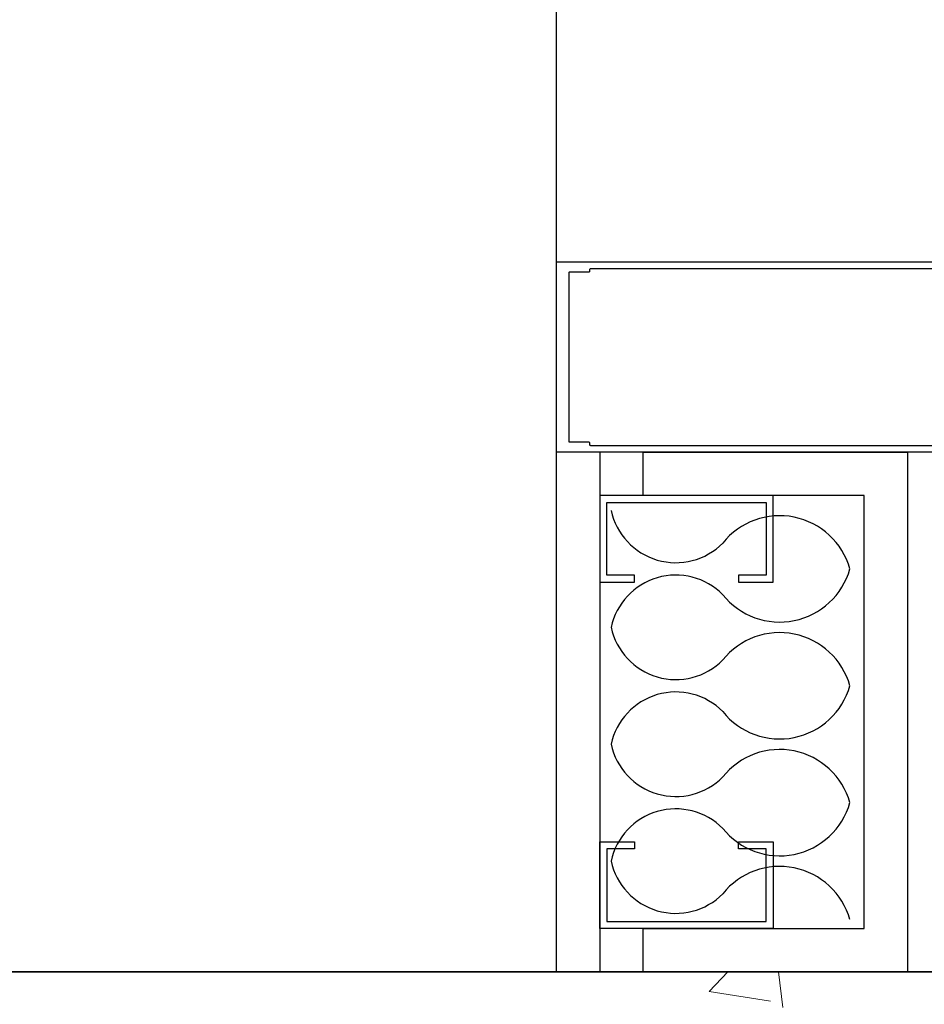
# Model space of a CAD drawing. Header units: millimetres. Extents: x -312551 to 250764, y -35891 to 59426.
# Tile 263 of 316: x 159458 to 159719, y 6200 to 6484. Entities that reach past the tile are written whole.
import ezdxf

# ---------------------------------------------------------------- set-up
doc = ezdxf.new("R2010")
doc.units = ezdxf.units.MM
doc.header["$LTSCALE"] = 2.5
for name, color, linetype in [('GLAZING', 1, 'Continuous'), ('Insulation', 6, 'Continuous'), ('metal stud', 3, 'Continuous'), ('NF ARCH', 4, 'Continuous'), ('NF-RC', 3, 'Continuous'), ('Profile', 7, 'Continuous')]:
    doc.layers.add(name, color=color, linetype=linetype)
doc.layers.add('HATCH', color=4, linetype='Continuous', lineweight=13)

msp = doc.modelspace()

# ---------------------------------------------------------------- hatches: boundary and pattern name
at = {"layer": 'HATCH'}
h = msp.add_hatch(dxfattribs=at)
h.set_pattern_fill('AR-CONC', color=256, scale=20, style=0)
h.set_pattern_definition([(50, (-1922246.55, -4418967.78), (143.4520365, -12.550427), [15, -165]), (355, (-1922246.55, -4418967.78), (-27.7502667, 150.4384267), [12, -132]), (100.4514, (-1922234.6, -4418968.82), (115.7018763, 137.8879084), [12.748038, -140.2284224]), (46.1842, (-1922246.55, -4418927.78), (213.44821, -33.103803), [22.5, -247.5]), (96.6356, (-1922228.76, -4418930.54), (186.932541, 194.823574), [19.122058, -210.3426]), (351.1842, (-1922246.55, -4418927.78), (186.932389, 194.82372), [18, -198]), (21, (-1922226.55, -4418937.78), (119.3814104, -80.523778), [15, -165]), (326, (-1922226.55, -4418937.78), (48.6630664, 145.030009), [12, -132]), (71.4514, (-1922216.6, -4418944.49), (168.0445257, 64.5060993), [12.748038, -140.2284224]), (37.5, (-1922246.55, -4418967.78), (2.43197106, 66.57877077), [0, -130.4, 0, -134, 0, -132.5]), (7.5, (-1922246.55, -4418967.78), (52.6139075, 78.8823424), [0, -76.4, 0, -127.4, 0, -50.5]), (327.5, (-1922291.15, -4418967.78), (106.76448723, -4.51097435), [0, -50, 0, -156, 0, -207]), (317.5, (-1922311.15, -4418967.78), (116.6372339, 20.0209965), [0, -65, 0, -103.6, 0, -147])])
edge = h.paths.add_edge_path()
edge.add_line((160357.8, 6209.47), (159898.04, 6209.47))
edge.add_spline(control_points=[(159898.04, 6209.47), (159893.3, 6209.43), (159888.55, 6209.38), (159883.79, 6209.47)], knot_values=[0, 0, 0, 0, 14.459418, 14.459418, 14.459418, 14.459418], degree=3, periodic=0)
edge.add_line((159883.79, 6209.47), (159457.8, 6209.47))
edge.add_line((159457.8, 6209.47), (159457.8, 5994.47))
edge.add_line((159457.8, 5994.47), (160357.8, 5994.47))
edge.add_line((160357.8, 5994.47), (160357.8, 6027.07))
edge.add_line((160357.8, 6027.07), (160337.22, 6027.07))
edge.add_line((160337.22, 6027.07), (160337.16, 6027.44))
edge.add_line((160337.16, 6027.44), (160334.84, 6029.61))
edge.add_line((160334.84, 6029.61), (160335.17, 6029.58))
edge.add_line((160335.17, 6029.58), (160337.55, 6031.81))
edge.add_line((160337.55, 6031.81), (160357.8, 6031.81))
edge.add_line((160357.8, 6031.81), (160357.8, 6209.47))

# ---------------------------------------------------------------- linework, layer by layer
at = {"color": 1}
msp.add_line((159625.3, 6359.47), (159625.3, 6209.47), dxfattribs=at)
at = {"color": 2, "linetype": 'Continuous'}
msp.add_lwpolyline([(159637.75, 6359.47), (159714.06, 6359.47), (159714.06, 6209.47), (159637.75, 6209.47), (159637.75, 6221.97), (159701.56, 6221.97), (159701.56, 6346.97), (159637.75, 6346.97)], close=True, dxfattribs=at)
at = {"layer": 'GLAZING'}
msp.add_line((159612.8, 6209.47), (159612.8, 9209.47), dxfattribs=at)
msp.add_line((159612.8, 6209.47), (159612.8, 9209.47), dxfattribs=at)
at = {"layer": 'Insulation'}
for centre, radius, start, end in [((159647.21, 6346.69), 19.1, 192.1382, 315.2449), ((159677.21, 6320.11), 21.04, 15.6772, 141.384), ((159677.21, 6331.48), 21.04, 218.616, 344.3228), ((159647.21, 6304.9), 19.1, 44.7551, 167.8618), ((159647.21, 6312.94), 19.1, 192.1382, 315.2449), ((159677.21, 6286.36), 21.04, 15.6772, 141.384), ((159677.21, 6297.73), 21.04, 218.616, 344.3228), ((159647.21, 6271.15), 19.1, 44.7551, 167.8618), ((159647.21, 6279.18), 19.1, 192.1382, 315.2449), ((159677.21, 6252.61), 21.04, 15.6772, 141.384), ((159677.21, 6263.98), 21.04, 218.616, 344.3228), ((159647.21, 6237.4), 19.1, 44.7551, 167.8618), ((159647.21, 6245.43), 19.1, 192.1382, 315.2449), ((159677.21, 6218.85), 21.04, 15.6772, 141.384)]:
    msp.add_arc(centre, radius, start, end, dxfattribs=at)
at = {"layer": 'metal stud'}
for points in [[(159675.3, 6346.97), (159625.3, 6346.97), (159625.3, 6321.97), (159635.3, 6321.97), (159635.3, 6323.97), (159627.3, 6323.97), (159627.3, 6344.97), (159673.3, 6344.97), (159673.3, 6323.97), (159665.3, 6323.97), (159665.3, 6321.97), (159675.3, 6321.97)], [(159675.3, 6221.97), (159625.3, 6221.97), (159625.3, 6246.97), (159635.3, 6246.97), (159635.3, 6244.97), (159627.3, 6244.97), (159627.3, 6223.97), (159673.3, 6223.97), (159673.3, 6244.97), (159665.3, 6244.97), (159665.3, 6246.97), (159675.3, 6246.97)]]:
    msp.add_lwpolyline(points, close=True, dxfattribs=at)
at = {"layer": 'NF ARCH'}
msp.add_line((152962.8, 6209.47), (160357.8, 6209.47), dxfattribs=at)
msp.add_line((152962.8, 6209.47), (160357.8, 6209.47), dxfattribs=at)
at = {"layer": 'NF-RC'}
msp.add_line((160357.8, 6209.47), (153747.8, 6209.47), dxfattribs=at)
at = {"layer": 'Profile', "color": 1}
msp.add_lwpolyline([(159789.01, 6359.47), (159612.8, 6359.47), (159612.8, 6386.97), (159612.8, 6414.47), (159789.01, 6414.47)], dxfattribs=at)
msp.add_lwpolyline([(159782.81, 6412.47), (159622.6, 6412.47, 0.414214), (159622.3, 6412.17), (159622.3, 6411.67, -0.414214), (159622.1, 6411.47), (159616.5, 6411.47, 0.414214), (159616.3, 6411.27), (159616.3, 6386.97), (159616.3, 6362.67, 0.414214), (159616.5, 6362.47), (159622, 6362.47, -0.414214), (159622.3, 6362.17), (159622.3, 6361.77, 0.414214), (159622.6, 6361.47), (159782.81, 6361.47, 0.414214)], format="xyb", dxfattribs=at)

doc.saveas('drawing.dxf')
